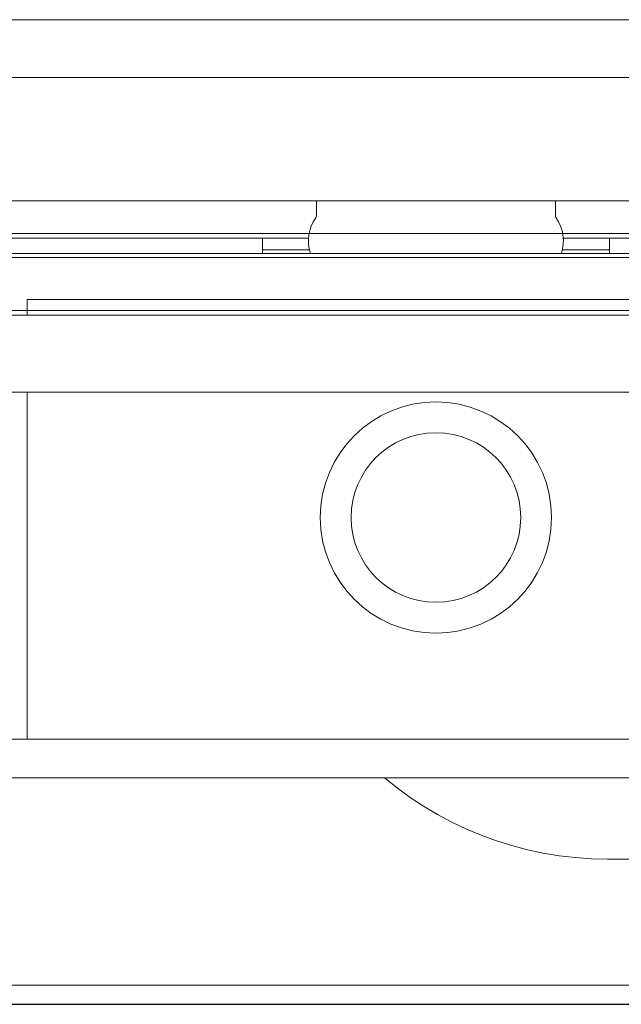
# Model space of a CAD drawing. Header units: millimetres. Extents: x 23192 to 177760, y -399809 to -79279.
# Tile 457 of 656: x 60405 to 60420, y -194641 to -194616. Entities that reach past the tile are written whole.
import ezdxf

# ---------------------------------------------------------------- set-up
doc = ezdxf.new("R2010")
doc.units = ezdxf.units.MM
doc.linetypes.add('DASHDOT', pattern=[25.4, 12.7, -6.35, 0, -6.35])
doc.layers.get('0').update_dxf_attribs({"lineweight": 0})
for name, color, linetype, lineweight in [('!! 0_ Istn-sciany', 3, 'Continuous', 30), ('!! 0_Osie', 1, 'DASHDOT', 13), ('!! 2 ZABUDOWA GK-MDF', 54, 'Continuous', 13), ('!! 2_wypos-sanitarne', 240, 'Continuous', 9), ('0-osie-liniA', 14, 'DASHDOT', 5)]:
    doc.layers.add(name, color=color, linetype=linetype, lineweight=lineweight)
doc.layers.add('!!_@ wypos sanit nd', color=7, linetype='Continuous', lineweight=0, plot=False)

# ---------------------------------------------------------------- blocks, each defined once
blk = doc.blocks.new('A$C5ec76950')
at = {"lineweight": 0}
for p, q in [((-142.1, 0), (142.1, 0)), ((-145.77, -32), (145.77, -32)), ((-147.48, -47), (147.48, -47))]:
    blk.add_line(p, q, dxfattribs=at)
blk = doc.blocks.new('A$Cff2eaf8b')
for points in [[(-0.18941, 0.08863), (-0.04454, 0.08863), (-0.04035, 0.08853), (-0.03617, 0.08824), (-0.032, 0.08775), (-0.02786, 0.08707), (-0.02376, 0.08619), (-0.0197, 0.08513), (-0.0157, 0.08388), (-0.01176, 0.08244), (-0.00789, 0.08082), (-0.0041, 0.07902), (-0.0004, 0.07705), (0.0032, 0.0749), (0.0067, 0.0726), (0.01009, 0.07012), (0.01337, 0.0675)], [(0.16493, 0.0675), (-0.16477, 0.0675)], [(-0.11847, -0.0325), (-0.11847, 0.0575), (0.11153, 0.0575), (0.11153, -0.0325)], [(0.10602, 0.0575), (0.10602, -0.0325)], [(-0.16, -0.0355), (-0.16, -0.0325), (0.16, -0.0325), (0.16, -0.0355)], [(0.16, -0.0555), (0.157, -0.0525), (0.16, -0.0525), (-0.16, -0.0525), (-0.157, -0.0525), (-0.16, -0.0555)], [(0.10602, -0.0525), (0.10602, -0.05658), (-0.11847, -0.05658)], [(-0.045, -0.0725), (-0.045, -0.0685)], [(0.045, -0.0685), (0.045, -0.0725)], [(-0.03305, -0.0725), (-0.16, -0.0725), (-0.16, -0.0695)], [(-0.045, -0.0695), (-0.03283, -0.0695)], [(0.03283, -0.0695), (0.045, -0.0695)], [(0.16, -0.0695), (0.16, -0.0725), (0.03305, -0.0725)]]:
    blk.add_lwpolyline(points)
blk.add_lwpolyline([(-0.11847, -0.0685), (0.11153, -0.0685), (0.11153, -0.0675), (-0.11847, -0.0675)], close=True)
blk.add_lwpolyline([(-0.04, -0.0685), (-0.03255, -0.0685, 0.236962), (-0.03118, -0.07775, -0.154353), (-0.031, -0.07832), (-0.031, -0.08218), (0.031, -0.08218), (0.031, -0.07832, -0.154353), (0.03118, -0.07775, 0.236962), (0.03255, -0.0685), (0.04, -0.0685)], format="xyb")
for radius in [0.03, 0.022]:
    blk.add_circle((0, 0), radius)
blk = doc.blocks.new('BLOK OSI')
at = {"layer": '0-osie-liniA', "ltscale": 5}
blk.add_lwpolyline([(48639.25763, -194702.0883), (55442.2848, -194702.0883)], dxfattribs=at)

msp = doc.modelspace()

# ---------------------------------------------------------------- linework, layer by layer
at = {"layer": '!! 0_ Istn-sciany'}
msp.add_lwpolyline([(60216.56735, -194641.12813), (60472.56735, -194641.12813)], dxfattribs=at)
at = {"layer": '!! 2 ZABUDOWA GK-MDF'}
for points in [[(60372.56735, -194621.12813), (60472.56735, -194621.12813)], [(60372.56735, -194623.12813), (60472.56735, -194623.12813)]]:
    msp.add_lwpolyline(points, dxfattribs=at)

# ---------------------------------------------------------------- block references
at = {"layer": '!! 0_Osie'}
msp.add_blockref('BLOK OSI', (8819.85593, 61.46017), dxfattribs=at)
at = {"layer": '!! 2_wypos-sanitarne', "xscale": 0.1, "yscale": 0.1, "zscale": 0.1, "rotation": 180}
msp.add_blockref('A$C5ec76950', (60415.60353, -194620.27968), dxfattribs=at)
at = {"layer": '!!_@ wypos sanit nd', "xscale": 100, "yscale": 100, "zscale": 100, "rotation": 180}
msp.add_blockref('A$Cff2eaf8b', (60415.60353, -194628.49768), dxfattribs=at)

doc.saveas('drawing.dxf')
